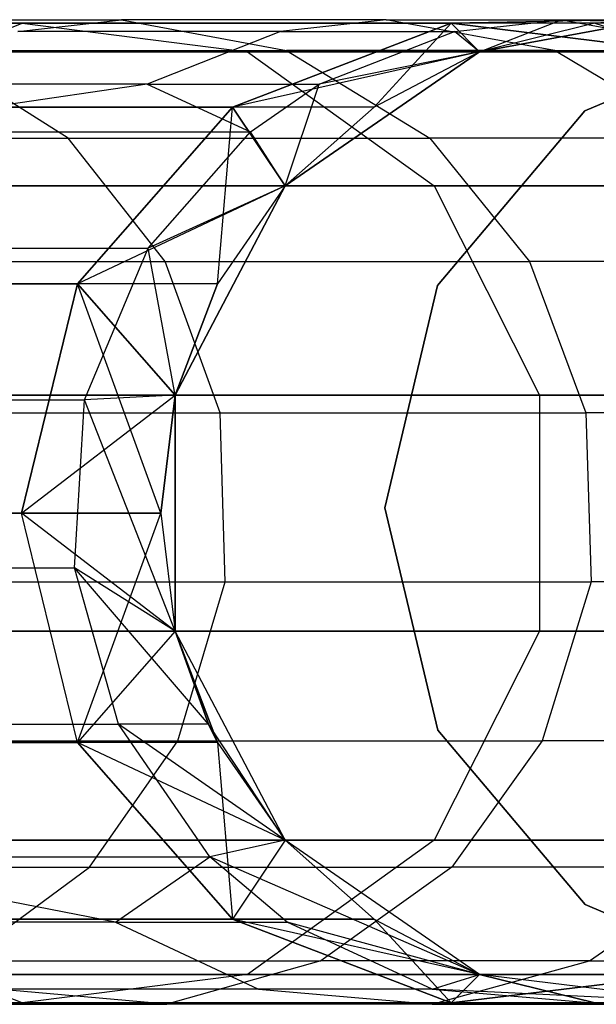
# Model space of a CAD drawing. Extents: x 0.3 to 7.1, y -3.38 to 3.38.
# Tile 350 of 394: x 6.87 to 6.98, y -0.1 to 0.1. Entities that reach past the tile are written whole.
import ezdxf

# ---------------------------------------------------------------- set-up
doc = ezdxf.new("R2010")
doc.units = 0
doc.header["$LTSCALE"] = 2.54
doc.layers.get('0').update_dxf_attribs({"linetype": 'CONTINUOUS'})

# ---------------------------------------------------------------- blocks, each defined once
blk = doc.blocks.new('SINGLES_B_BB_STL')
at = {"color": 0}
for p, q in [((6.81671, 0.1, 40.0726), (6.8883, 0.1, 39.85733)), ((6.81671, 0.1, 40.0726), (6.8883, 0.1, 39.85733)), ((6.86731, 0.09759, 39.85129), (6.8883, 0.1, 39.85733)), ((6.86731, 0.09759, 39.85129), (6.8883, 0.1, 39.85733)), ((6.94194, 0.1, 39.63716), (6.8883, 0.1, 39.85733)), ((6.8883, 0.1, 39.85733), (6.92174, 0.09375, 39.86695)), ((6.94194, 0.1, 39.63716), (6.8883, 0.1, 39.85733)), ((6.8883, 0.1, 39.85733), (6.92174, 0.09375, 39.86695)), ((6.94194, 0.1, 39.63716), (6.92053, 0.09759, 39.63286)), ((6.94194, 0.1, 39.63716), (6.92053, 0.09759, 39.63286)), ((6.97605, 0.09375, 39.64402), (6.94194, 0.1, 39.63716)), ((6.94194, 0.1, 39.63716), (6.97746, 0.1, 39.41335)), ((6.97605, 0.09375, 39.64402), (6.94194, 0.1, 39.63716)), ((6.94194, 0.1, 39.63716), (6.97746, 0.1, 39.41335)), ((6.9963, 0.1, 11.29242), (6.95509, 0.09927, 11.70442)), ((6.9963, 0.1, 11.29242), (6.95509, 0.09927, 11.70442)), ((6.95576, 0.09759, 39.41081), (6.97746, 0.1, 39.41335)), ((6.95576, 0.09759, 39.41081), (6.97746, 0.1, 39.41335)), ((6.96084, 0.0935, 1.7), (6.9963, 0.1, 1.7)), ((6.9963, 0.1, 16.96885), (6.96084, 0.0935, 39.09119)), ((6.96084, 0.0935, 39.09119), (6.9963, 0.1, 39.09119)), ((6.9963, 0.1, 16.96885), (6.96084, 0.0935, 39.09119)), ((6.9963, 0.1, 1.7), (6.96084, 0.0935, 11.29242)), ((6.9963, 0.1, 1.7), (6.96084, 0.0935, 11.29242)), ((6.96084, 0.0935, 1.7), (6.9963, 0.1, 1.7)), ((6.96084, 0.0935, 39.09119), (6.9963, 0.1, 39.09119)), ((6.96084, 0.0935, 39.09119), (6.97746, 0.1, 39.41335)), ((6.96084, 0.0935, 39.09119), (6.97746, 0.1, 39.41335)), ((6.97746, 0.1, 39.41335), (6.9963, 0.1, 39.09119)), ((6.97746, 0.1, 39.41335), (6.9963, 0.1, 39.09119)), ((6.97746, 0.1, 39.41335), (7.00835, 0.09927, 39.09119)), ((6.97746, 0.1, 39.41335), (7.00835, 0.09927, 39.09119)), ((6.97746, 0.1, 39.41335), (7.01202, 0.09375, 39.41739)), ((6.97746, 0.1, 39.41335), (7.01202, 0.09375, 39.41739)), ((6.9963, 0.1, 16.96885), (6.98424, 0.09927, 16.96885)), ((6.9963, 0.1, 16.96885), (6.98424, 0.09927, 16.96885)), ((6.9963, 0.1, 11.29242), (6.98424, 0.09927, 11.29242)), ((6.9963, 0.1, 11.29242), (6.98424, 0.09927, 11.29242)), ((6.9963, 0.1, 1.7), (6.98424, 0.09927, 11.29242)), ((6.9963, 0.1, 1.7), (6.98424, 0.09927, 11.29242)), ((6.8682, 0.09927, 16.15306), (6.72532, 0.09927, 15.76553)), ((6.8682, 0.09927, 16.15306), (6.72532, 0.09927, 15.76553)), ((6.72532, 0.09927, 12.49574), (6.8682, 0.09927, 12.10821)), ((6.72532, 0.09927, 12.49574), (6.8682, 0.09927, 12.10821)), ((6.82522, 0.0823, 16.16554), (6.8682, 0.09927, 16.15306)), ((6.82522, 0.0823, 16.16554), (6.8682, 0.09927, 16.15306)), ((6.82522, 0.0823, 12.09573), (6.8682, 0.09927, 12.10821)), ((6.82522, 0.0823, 12.09573), (6.8682, 0.09927, 12.10821)), ((6.8682, 0.09927, 16.15306), (6.91383, 0.0935, 16.13981)), ((6.95509, 0.09927, 16.55685), (6.8682, 0.09927, 16.15306)), ((6.95509, 0.09927, 16.55685), (6.8682, 0.09927, 16.15306)), ((6.8682, 0.09927, 16.15306), (6.91383, 0.0935, 16.13981)), ((6.8682, 0.09927, 12.10821), (6.95509, 0.09927, 11.70442)), ((6.8682, 0.09927, 12.10821), (6.95509, 0.09927, 11.70442)), ((6.8682, 0.09927, 12.10821), (6.91383, 0.0935, 12.12146)), ((6.8682, 0.09927, 12.10821), (6.91383, 0.0935, 12.12146)), ((6.95509, 0.09927, 16.55685), (6.91078, 0.0823, 16.56315)), ((6.95509, 0.09927, 16.55685), (6.91078, 0.0823, 16.56315)), ((6.91078, 0.0823, 11.69812), (6.95509, 0.09927, 11.70442)), ((6.91078, 0.0823, 11.69812), (6.95509, 0.09927, 11.70442)), ((6.93949, 0.0823, 16.96885), (6.95509, 0.09927, 16.55685)), ((6.93949, 0.0823, 16.96885), (6.95509, 0.09927, 16.55685)), ((6.96084, 0.0935, 16.96885), (6.95509, 0.09927, 16.55685)), ((6.96084, 0.0935, 16.96885), (6.95509, 0.09927, 16.55685)), ((6.98424, 0.09927, 16.96885), (6.95509, 0.09927, 16.55685)), ((6.98424, 0.09927, 16.96885), (6.95509, 0.09927, 16.55685)), ((7.00213, 0.0935, 16.55016), (6.95509, 0.09927, 16.55685)), ((7.00213, 0.0935, 16.55016), (6.95509, 0.09927, 16.55685)), ((6.95509, 0.09927, 11.70442), (6.96084, 0.0935, 11.29242)), ((6.95509, 0.09927, 11.70442), (7.00213, 0.0935, 11.71111)), ((6.98424, 0.09927, 11.29242), (6.95509, 0.09927, 11.70442)), ((6.98424, 0.09927, 11.29242), (6.95509, 0.09927, 11.70442)), ((6.95509, 0.09927, 11.70442), (6.96084, 0.0935, 11.29242)), ((6.95509, 0.09927, 11.70442), (7.00213, 0.0935, 11.71111)), ((6.98424, 0.09927, 16.96885), (6.96084, 0.0935, 39.09119)), ((6.98424, 0.09927, 16.96885), (6.96084, 0.0935, 39.09119)), ((6.98424, 0.09927, 16.96885), (6.96084, 0.0935, 16.96885)), ((6.98424, 0.09927, 16.96885), (6.96084, 0.0935, 16.96885)), ((6.98424, 0.09927, 11.29242), (6.96084, 0.0935, 11.29242)), ((6.98424, 0.09927, 11.29242), (6.96084, 0.0935, 11.29242)), ((6.9822, 0.08155, 1.9), (7.02481, 0.0997, 1.9)), ((7.02481, 0.0997, 1.7), (6.9822, 0.08155, 1.7)), ((7.02481, 0.0997, 1.7), (6.9822, 0.08155, 1.7)), ((6.9822, 0.08155, 1.9), (7.02481, 0.0997, 1.9)), ((6.98424, 0.09927, 16.96885), (7.00213, 0.0935, 16.55016)), ((6.98424, 0.09927, 16.96885), (7.00213, 0.0935, 16.55016)), ((7.00835, 0.09927, 1.7), (6.98424, 0.09927, 11.29242)), ((7.00835, 0.09927, 1.7), (6.98424, 0.09927, 11.29242)), ((6.92053, 0.09759, 39.63286), (6.86731, 0.09759, 39.85129)), ((6.92053, 0.09759, 39.63286), (6.86731, 0.09759, 39.85129)), ((6.92053, 0.09759, 39.63286), (6.89347, 0.08692, 39.62742)), ((6.92053, 0.09759, 39.63286), (6.89347, 0.08692, 39.62742)), ((6.92053, 0.09759, 39.63286), (6.95576, 0.09759, 39.41081)), ((6.92053, 0.09759, 39.63286), (6.95576, 0.09759, 39.41081)), ((6.92835, 0.08692, 39.4076), (6.95576, 0.09759, 39.41081)), ((6.92835, 0.08692, 39.4076), (6.95576, 0.09759, 39.41081)), ((6.96084, 0.0935, 39.09119), (6.95576, 0.09759, 39.41081)), ((6.96084, 0.0935, 39.09119), (6.95576, 0.09759, 39.41081)), ((6.91383, 0.0935, 16.13981), (6.76863, 0.0935, 15.74599)), ((6.91383, 0.0935, 16.13981), (6.76863, 0.0935, 15.74599)), ((6.76863, 0.0935, 12.51528), (6.91383, 0.0935, 12.12146)), ((6.76863, 0.0935, 12.51528), (6.91383, 0.0935, 12.12146)), ((6.87749, 0.076, 40.09562), (6.84925, 0.09375, 40.08492)), ((6.84925, 0.09375, 40.08492), (6.92174, 0.09375, 39.86695)), ((6.87749, 0.076, 40.09562), (6.84925, 0.09375, 40.08492)), ((6.84925, 0.09375, 40.08492), (6.92174, 0.09375, 39.86695)), ((6.96084, 0.0935, 11.29242), (6.91078, 0.0823, 11.69812)), ((6.96084, 0.0935, 11.29242), (6.91078, 0.0823, 11.69812)), ((6.91383, 0.0935, 16.13981), (6.95166, 0.06631, 16.12883)), ((7.00213, 0.0935, 16.55016), (6.91383, 0.0935, 16.13981)), ((7.00213, 0.0935, 16.55016), (6.91383, 0.0935, 16.13981)), ((6.91383, 0.0935, 16.13981), (6.95166, 0.06631, 16.12883)), ((6.91383, 0.0935, 12.12146), (7.00213, 0.0935, 11.71111)), ((6.91383, 0.0935, 12.12146), (7.00213, 0.0935, 11.71111)), ((6.91383, 0.0935, 12.12146), (6.95166, 0.06631, 12.13244)), ((6.91383, 0.0935, 12.12146), (6.95166, 0.06631, 12.13244)), ((6.92145, 0.06631, 1.7), (6.96084, 0.0935, 1.7)), ((6.96084, 0.0935, 16.96885), (6.92145, 0.06631, 39.09119)), ((6.92145, 0.06631, 39.09119), (6.96084, 0.0935, 39.09119)), ((6.96084, 0.0935, 16.96885), (6.92145, 0.06631, 39.09119)), ((6.92145, 0.06631, 1.7), (6.96084, 0.0935, 1.7)), ((6.92145, 0.06631, 39.09119), (6.96084, 0.0935, 39.09119)), ((6.97605, 0.09375, 39.64402), (6.92174, 0.09375, 39.86695)), ((6.92174, 0.09375, 39.86695), (6.95077, 0.076, 39.8753)), ((6.97605, 0.09375, 39.64402), (6.92174, 0.09375, 39.86695)), ((6.92174, 0.09375, 39.86695), (6.95077, 0.076, 39.8753)), ((6.96084, 0.0935, 39.09119), (6.92835, 0.08692, 39.4076)), ((6.96084, 0.0935, 39.09119), (6.92835, 0.08692, 39.4076)), ((6.96084, 0.0935, 16.96885), (6.93949, 0.0823, 16.96885)), ((6.96084, 0.0935, 16.96885), (6.93949, 0.0823, 16.96885)), ((6.96084, 0.0935, 11.29242), (6.93949, 0.0823, 11.29242)), ((6.96084, 0.0935, 1.7), (6.93949, 0.0823, 11.29242)), ((6.96084, 0.0935, 11.29242), (6.93949, 0.0823, 11.29242)), ((6.96084, 0.0935, 1.7), (6.93949, 0.0823, 11.29242)), ((6.96084, 0.0935, 16.96885), (6.96084, 0.0935, 39.09119)), ((6.96084, 0.0935, 16.96885), (6.96084, 0.0935, 39.09119)), ((6.96084, 0.0935, 1.7), (6.96084, 0.0935, 11.29242)), ((6.96084, 0.0935, 1.7), (6.96084, 0.0935, 11.29242)), ((7.00566, 0.076, 39.64996), (6.97605, 0.09375, 39.64402)), ((6.97605, 0.09375, 39.64402), (7.01202, 0.09375, 39.41739)), ((7.00566, 0.076, 39.64996), (6.97605, 0.09375, 39.64402)), ((6.97605, 0.09375, 39.64402), (7.01202, 0.09375, 39.41739)), ((6.89347, 0.08692, 39.62742), (6.82731, 0.07728, 39.83979)), ((6.89347, 0.08692, 39.62742), (6.82731, 0.07728, 39.83979)), ((6.89347, 0.08692, 39.62742), (6.84079, 0.08692, 39.84367)), ((6.89347, 0.08692, 39.62742), (6.84079, 0.08692, 39.84367)), ((6.89347, 0.08692, 39.62742), (6.91442, 0.07728, 39.40597)), ((6.89347, 0.08692, 39.62742), (6.91442, 0.07728, 39.40597)), ((6.89347, 0.08692, 39.62742), (6.92835, 0.08692, 39.4076)), ((6.89347, 0.08692, 39.62742), (6.92835, 0.08692, 39.4076)), ((6.91442, 0.07728, 39.40597), (6.92835, 0.08692, 39.4076)), ((6.91442, 0.07728, 39.40597), (6.92835, 0.08692, 39.4076)), ((6.92145, 0.06631, 39.09119), (6.92835, 0.08692, 39.4076)), ((6.92145, 0.06631, 39.09119), (6.92835, 0.08692, 39.4076)), ((6.91078, 0.0823, 16.56315), (6.82522, 0.0823, 16.16554)), ((6.91078, 0.0823, 16.56315), (6.82522, 0.0823, 16.16554)), ((6.82522, 0.0823, 12.09573), (6.91078, 0.0823, 11.69812)), ((6.82522, 0.0823, 12.09573), (6.91078, 0.0823, 11.69812)), ((6.91078, 0.0823, 16.56315), (6.87936, 0.04647, 16.56762)), ((6.91078, 0.0823, 16.56315), (6.87936, 0.04647, 16.56762)), ((6.87936, 0.04647, 11.69365), (6.91078, 0.0823, 11.69812)), ((6.87936, 0.04647, 11.69365), (6.91078, 0.0823, 11.69812)), ((6.90775, 0.04647, 16.96885), (6.91078, 0.0823, 16.56315)), ((6.90775, 0.04647, 16.96885), (6.91078, 0.0823, 16.56315)), ((6.92145, 0.06631, 16.96885), (6.91078, 0.0823, 16.56315)), ((6.92145, 0.06631, 16.96885), (6.91078, 0.0823, 16.56315)), ((6.93949, 0.0823, 16.96885), (6.91078, 0.0823, 16.56315)), ((6.93949, 0.0823, 16.96885), (6.91078, 0.0823, 16.56315)), ((6.91078, 0.0823, 11.69812), (6.92145, 0.06631, 11.29242)), ((6.93949, 0.0823, 11.29242), (6.91078, 0.0823, 11.69812)), ((6.93949, 0.0823, 11.29242), (6.91078, 0.0823, 11.69812)), ((6.91078, 0.0823, 11.69812), (6.92145, 0.06631, 11.29242)), ((6.93949, 0.0823, 16.96885), (6.92145, 0.06631, 39.09119)), ((6.93949, 0.0823, 16.96885), (6.92145, 0.06631, 39.09119)), ((6.93949, 0.0823, 16.96885), (6.92145, 0.06631, 16.96885)), ((6.93949, 0.0823, 16.96885), (6.92145, 0.06631, 16.96885)), ((6.93949, 0.0823, 11.29242), (6.92145, 0.06631, 11.29242)), ((6.92145, 0.06631, 1.7), (6.93949, 0.0823, 11.29242)), ((6.92145, 0.06631, 1.7), (6.93949, 0.0823, 11.29242)), ((6.93949, 0.0823, 11.29242), (6.92145, 0.06631, 11.29242)), ((6.95234, 0.04615, 1.9), (6.9822, 0.08155, 1.9)), ((6.9822, 0.08155, 1.7), (6.95234, 0.04615, 1.7)), ((6.9822, 0.08155, 1.7), (6.95234, 0.04615, 1.7)), ((6.95234, 0.04615, 1.9), (6.9822, 0.08155, 1.9)), ((6.9822, 0.08155, 1.7), (6.9822, 0.08155, 1.9)), ((6.9822, 0.08155, 1.7), (6.9822, 0.08155, 1.9)), ((6.78643, 0.076, 40.30919), (6.87749, 0.076, 40.09562)), ((6.78643, 0.076, 40.30919), (6.87749, 0.076, 40.09562)), ((6.82731, 0.07728, 39.83979), (6.91442, 0.07728, 39.40597)), ((6.82731, 0.07728, 39.83979), (6.91442, 0.07728, 39.40597)), ((6.89717, 0.05097, 40.10307), (6.87749, 0.076, 40.09562)), ((6.87749, 0.076, 40.09562), (6.95077, 0.076, 39.8753)), ((6.89717, 0.05097, 40.10307), (6.87749, 0.076, 40.09562)), ((6.87749, 0.076, 40.09562), (6.95077, 0.076, 39.8753)), ((6.89367, 0.05369, 39.40354), (6.91442, 0.07728, 39.40597)), ((6.89367, 0.05369, 39.40354), (6.91442, 0.07728, 39.40597)), ((6.92145, 0.06631, 39.09119), (6.91442, 0.07728, 39.40597)), ((6.92145, 0.06631, 39.09119), (6.91442, 0.07728, 39.40597)), ((7.00566, 0.076, 39.64996), (6.95077, 0.076, 39.8753)), ((6.95077, 0.076, 39.8753), (6.97099, 0.05097, 39.88112)), ((7.00566, 0.076, 39.64996), (6.95077, 0.076, 39.8753)), ((6.95077, 0.076, 39.8753), (6.97099, 0.05097, 39.88112)), ((6.95166, 0.06631, 16.12883), (6.80453, 0.06631, 15.72978)), ((6.95166, 0.06631, 16.12883), (6.80453, 0.06631, 15.72978)), ((6.80453, 0.06631, 12.53148), (6.95166, 0.06631, 12.13244)), ((6.80453, 0.06631, 12.53148), (6.95166, 0.06631, 12.13244)), ((6.92145, 0.06631, 11.29242), (6.87936, 0.04647, 11.69365)), ((6.92145, 0.06631, 11.29242), (6.87936, 0.04647, 11.69365)), ((6.92145, 0.06631, 39.09119), (6.89367, 0.05369, 39.40354)), ((6.92145, 0.06631, 39.09119), (6.89367, 0.05369, 39.40354)), ((6.8992, 0.02393, 1.7), (6.92145, 0.06631, 1.7)), ((6.92145, 0.06631, 16.96885), (6.8992, 0.02393, 39.09119)), ((6.8992, 0.02393, 39.09119), (6.92145, 0.06631, 39.09119)), ((6.92145, 0.06631, 16.96885), (6.8992, 0.02393, 39.09119)), ((6.8992, 0.02393, 1.7), (6.92145, 0.06631, 1.7)), ((6.8992, 0.02393, 39.09119), (6.92145, 0.06631, 39.09119)), ((6.92145, 0.06631, 16.96885), (6.90775, 0.04647, 16.96885)), ((6.92145, 0.06631, 16.96885), (6.90775, 0.04647, 16.96885)), ((6.92145, 0.06631, 11.29242), (6.90775, 0.04647, 11.29242)), ((6.92145, 0.06631, 1.7), (6.90775, 0.04647, 11.29242)), ((6.92145, 0.06631, 11.29242), (6.90775, 0.04647, 11.29242)), ((6.92145, 0.06631, 1.7), (6.90775, 0.04647, 11.29242)), ((6.92145, 0.06631, 16.96885), (6.92145, 0.06631, 39.09119)), ((6.92145, 0.06631, 16.96885), (6.92145, 0.06631, 39.09119)), ((6.92145, 0.06631, 1.7), (6.92145, 0.06631, 11.29242)), ((6.92145, 0.06631, 1.7), (6.92145, 0.06631, 11.29242)), ((6.95166, 0.06631, 16.12883), (6.97302, 0.02393, 16.12262)), ((7.04113, 0.06631, 16.54461), (6.95166, 0.06631, 16.12883)), ((7.04113, 0.06631, 16.54461), (6.95166, 0.06631, 16.12883)), ((6.95166, 0.06631, 16.12883), (6.97302, 0.02393, 16.12262)), ((6.95166, 0.06631, 12.13244), (7.04113, 0.06631, 11.71666)), ((6.95166, 0.06631, 12.13244), (7.04113, 0.06631, 11.71666)), ((6.95166, 0.06631, 12.13244), (6.97302, 0.02393, 12.13865)), ((6.95166, 0.06631, 12.13244), (6.97302, 0.02393, 12.13865)), ((6.80723, 0.05369, 39.83401), (6.89367, 0.05369, 39.40354)), ((6.80723, 0.05369, 39.83401), (6.89367, 0.05369, 39.40354)), ((6.8808, 0.02299, 39.40204), (6.89367, 0.05369, 39.40354)), ((6.8808, 0.02299, 39.40204), (6.89367, 0.05369, 39.40354)), ((6.8992, 0.02393, 39.09119), (6.89367, 0.05369, 39.40354)), ((6.8992, 0.02393, 39.09119), (6.89367, 0.05369, 39.40354)), ((6.80543, 0.05097, 40.31823), (6.89717, 0.05097, 40.10307)), ((6.80543, 0.05097, 40.31823), (6.89717, 0.05097, 40.10307)), ((6.90828, 0.02032, 40.10727), (6.89717, 0.05097, 40.10307)), ((6.89717, 0.05097, 40.10307), (6.97099, 0.05097, 39.88112)), ((6.90828, 0.02032, 40.10727), (6.89717, 0.05097, 40.10307)), ((6.89717, 0.05097, 40.10307), (6.97099, 0.05097, 39.88112)), ((7.02629, 0.05097, 39.65411), (6.97099, 0.05097, 39.88112)), ((6.97099, 0.05097, 39.88112), (6.9824, 0.02032, 39.8844)), ((7.02629, 0.05097, 39.65411), (6.97099, 0.05097, 39.88112)), ((6.97099, 0.05097, 39.88112), (6.9824, 0.02032, 39.8844)), ((6.87936, 0.04647, 16.56762), (6.79474, 0.04647, 16.17439)), ((6.87936, 0.04647, 16.56762), (6.79474, 0.04647, 16.17439)), ((6.79474, 0.04647, 12.08688), (6.87936, 0.04647, 11.69365)), ((6.79474, 0.04647, 12.08688), (6.87936, 0.04647, 11.69365)), ((6.87936, 0.04647, 16.56762), (6.86802, 0, 16.56923)), ((6.87936, 0.04647, 16.56762), (6.86802, 0, 16.56923)), ((6.86802, 0, 11.69203), (6.87936, 0.04647, 11.69365)), ((6.86802, 0, 11.69203), (6.87936, 0.04647, 11.69365)), ((6.8963, 0, 16.96885), (6.87936, 0.04647, 16.56762)), ((6.8992, 0.02393, 16.96885), (6.87936, 0.04647, 16.56762)), ((6.8963, 0, 16.96885), (6.87936, 0.04647, 16.56762)), ((6.8992, 0.02393, 16.96885), (6.87936, 0.04647, 16.56762)), ((6.90775, 0.04647, 16.96885), (6.87936, 0.04647, 16.56762)), ((6.90775, 0.04647, 16.96885), (6.87936, 0.04647, 16.56762)), ((6.87936, 0.04647, 11.69365), (6.8992, 0.02393, 11.29242)), ((6.90775, 0.04647, 11.29242), (6.87936, 0.04647, 11.69365)), ((6.90775, 0.04647, 11.29242), (6.87936, 0.04647, 11.69365)), ((6.87936, 0.04647, 11.69365), (6.8992, 0.02393, 11.29242)), ((6.90775, 0.04647, 16.96885), (6.8992, 0.02393, 39.09119)), ((6.90775, 0.04647, 16.96885), (6.8992, 0.02393, 39.09119)), ((6.90775, 0.04647, 16.96885), (6.8992, 0.02393, 16.96885)), ((6.90775, 0.04647, 16.96885), (6.8992, 0.02393, 16.96885)), ((6.90775, 0.04647, 11.29242), (6.8992, 0.02393, 11.29242)), ((6.8992, 0.02393, 1.7), (6.90775, 0.04647, 11.29242)), ((6.8992, 0.02393, 1.7), (6.90775, 0.04647, 11.29242)), ((6.90775, 0.04647, 11.29242), (6.8992, 0.02393, 11.29242)), ((6.94163, 0.00109, 1.9), (6.95234, 0.04615, 1.9)), ((6.95234, 0.04615, 1.7), (6.94163, 0.00109, 1.7)), ((6.95234, 0.04615, 1.7), (6.94163, 0.00109, 1.7)), ((6.94163, 0.00109, 1.9), (6.95234, 0.04615, 1.9)), ((6.95234, 0.04615, 1.7), (6.95234, 0.04615, 1.9)), ((6.95234, 0.04615, 1.7), (6.95234, 0.04615, 1.9)), ((6.79477, 0.02299, 39.83043), (6.8808, 0.02299, 39.40204)), ((6.79477, 0.02299, 39.83043), (6.8808, 0.02299, 39.40204)), ((6.97302, 0.02393, 16.12262), (6.8248, 0.02393, 15.72064)), ((6.97302, 0.02393, 16.12262), (6.8248, 0.02393, 15.72064)), ((6.8248, 0.02393, 12.54063), (6.97302, 0.02393, 12.13865)), ((6.8248, 0.02393, 12.54063), (6.97302, 0.02393, 12.13865)), ((6.86802, 0, 11.69203), (6.8992, 0.02393, 11.29242)), ((6.86802, 0, 11.69203), (6.8992, 0.02393, 11.29242)), ((6.87875, -0.01112, 39.4018), (6.8808, 0.02299, 39.40204)), ((6.87875, -0.01112, 39.4018), (6.8808, 0.02299, 39.40204)), ((6.8992, 0.02393, 39.09119), (6.8808, 0.02299, 39.40204)), ((6.8992, 0.02393, 39.09119), (6.8808, 0.02299, 39.40204)), ((6.8992, -0.02393, 39.09119), (6.8808, 0.02299, 39.40204)), ((6.8992, -0.02393, 39.09119), (6.8808, 0.02299, 39.40204)), ((6.8992, 0.02393, 16.96885), (6.8963, 0, 16.96885)), ((6.8992, 0.02393, 16.96885), (6.8963, 0, 16.96885)), ((6.8992, 0.02393, 11.29242), (6.8963, 0, 11.29242)), ((6.8963, 0, 11.29242), (6.8992, 0.02393, 1.7)), ((6.8963, 0, 11.29242), (6.8992, 0.02393, 1.7)), ((6.8992, 0.02393, 11.29242), (6.8963, 0, 11.29242)), ((6.8992, -0.02393, 1.7), (6.8992, 0.02393, 1.7)), ((6.8992, 0.02393, 16.96885), (6.8992, 0.02393, 39.09119)), ((6.8992, 0.02393, 16.96885), (6.8992, 0.02393, 39.09119)), ((6.8992, 0.02393, 16.96885), (6.8992, -0.02393, 39.09119)), ((6.8992, -0.02393, 39.09119), (6.8992, 0.02393, 39.09119)), ((6.8992, 0.02393, 16.96885), (6.8992, -0.02393, 39.09119)), ((6.8992, 0.02393, 1.7), (6.8992, 0.02393, 11.29242)), ((6.8992, -0.02393, 11.29242), (6.8992, 0.02393, 1.7)), ((6.8992, -0.02393, 1.7), (6.8992, 0.02393, 1.7)), ((6.8992, -0.02393, 11.29242), (6.8992, 0.02393, 1.7)), ((6.8992, 0.02393, 1.7), (6.8992, 0.02393, 11.29242)), ((6.8992, -0.02393, 39.09119), (6.8992, 0.02393, 39.09119)), ((6.97302, 0.02393, 16.12262), (6.97302, -0.02393, 16.12262)), ((7.06315, 0.02393, 16.54148), (6.97302, 0.02393, 16.12262)), ((7.06315, 0.02393, 16.54148), (6.97302, 0.02393, 16.12262)), ((6.97302, 0.02393, 16.12262), (6.97302, -0.02393, 16.12262)), ((6.97302, 0.02393, 12.13865), (7.06315, 0.02393, 11.71979)), ((6.97302, 0.02393, 12.13865), (7.06315, 0.02393, 11.71979)), ((6.97302, 0.02393, 12.13865), (6.97302, -0.02393, 12.13865)), ((6.97302, 0.02393, 12.13865), (6.97302, -0.02393, 12.13865)), ((6.81615, 0.02032, 40.32333), (6.90828, 0.02032, 40.10727)), ((6.81615, 0.02032, 40.32333), (6.90828, 0.02032, 40.10727)), ((6.90932, -0.0139, 40.10767), (6.90828, 0.02032, 40.10727)), ((6.90828, 0.02032, 40.10727), (6.9824, 0.02032, 39.8844)), ((6.90932, -0.0139, 40.10767), (6.90828, 0.02032, 40.10727)), ((6.90828, 0.02032, 40.10727), (6.9824, 0.02032, 39.8844)), ((7.03793, 0.02032, 39.65645), (6.9824, 0.02032, 39.8844)), ((6.9824, 0.02032, 39.8844), (6.98347, -0.0139, 39.8847)), ((7.03793, 0.02032, 39.65645), (6.9824, 0.02032, 39.8844)), ((6.9824, 0.02032, 39.8844), (6.98347, -0.0139, 39.8847)), ((6.95237, -0.04396, 1.9), (6.94163, 0.00109, 1.9)), ((6.94163, 0.00109, 1.7), (6.95237, -0.04396, 1.7)), ((6.94163, 0.00109, 1.7), (6.95237, -0.04396, 1.7)), ((6.94163, 0.00109, 1.7), (6.94163, 0.00109, 1.9)), ((6.95237, -0.04396, 1.9), (6.94163, 0.00109, 1.9)), ((6.94163, 0.00109, 1.7), (6.94163, 0.00109, 1.9)), ((6.78374, 0, 16.17758), (6.86802, 0, 16.56923)), ((6.78374, 0, 16.17758), (6.86802, 0, 16.56923)), ((6.86802, 0, 11.69203), (6.78374, 0, 12.08369)), ((6.86802, 0, 11.69203), (6.78374, 0, 12.08369)), ((6.86802, 0, 16.56923), (6.8963, 0, 16.96885)), ((6.87936, -0.04647, 16.56762), (6.86802, 0, 16.56923)), ((6.87936, -0.04647, 16.56762), (6.86802, 0, 16.56923)), ((6.8992, -0.02393, 16.96885), (6.86802, 0, 16.56923)), ((6.8992, -0.02393, 16.96885), (6.86802, 0, 16.56923)), ((6.86802, 0, 16.56923), (6.8963, 0, 16.96885)), ((6.8963, 0, 11.29242), (6.86802, 0, 11.69203)), ((6.87936, -0.04647, 11.69365), (6.86802, 0, 11.69203)), ((6.8963, 0, 11.29242), (6.86802, 0, 11.69203)), ((6.87936, -0.04647, 11.69365), (6.86802, 0, 11.69203)), ((6.87936, -0.04647, 11.69365), (6.8963, 0, 11.29242)), ((6.87936, -0.04647, 11.69365), (6.8963, 0, 11.29242)), ((6.8963, 0, 16.96885), (6.8992, -0.02393, 39.09119)), ((6.8963, 0, 16.96885), (6.8992, -0.02393, 39.09119)), ((6.8963, 0, 16.96885), (6.8992, -0.02393, 16.96885)), ((6.8963, 0, 16.96885), (6.8992, -0.02393, 16.96885)), ((6.8963, 0, 11.29242), (6.8992, -0.02393, 11.29242)), ((6.8963, 0, 11.29242), (6.8992, -0.02393, 11.29242)), ((6.79279, -0.01112, 39.82986), (6.87875, -0.01112, 39.4018)), ((6.79279, -0.01112, 39.82986), (6.87875, -0.01112, 39.4018)), ((6.8992, -0.02393, 39.09119), (6.87875, -0.01112, 39.4018)), ((6.8992, -0.02393, 39.09119), (6.87875, -0.01112, 39.4018)), ((6.9059, -0.04276, 39.09119), (6.87875, -0.01112, 39.4018)), ((6.9059, -0.04276, 39.09119), (6.87875, -0.01112, 39.4018)), ((6.88767, -0.04276, 39.40284), (6.87875, -0.01112, 39.4018)), ((6.88767, -0.04276, 39.40284), (6.87875, -0.01112, 39.4018)), ((6.81716, -0.0139, 40.32381), (6.90932, -0.0139, 40.10767)), ((6.81716, -0.0139, 40.32381), (6.90932, -0.0139, 40.10767)), ((6.89968, -0.04613, 40.10402), (6.90932, -0.0139, 40.10767)), ((6.89968, -0.04613, 40.10402), (6.90932, -0.0139, 40.10767)), ((6.90932, -0.0139, 40.10767), (6.98347, -0.0139, 39.8847)), ((6.90932, -0.0139, 40.10767), (6.98347, -0.0139, 39.8847)), ((6.98347, -0.0139, 39.8847), (6.97357, -0.04613, 39.88186)), ((6.98347, -0.0139, 39.8847), (6.97357, -0.04613, 39.88186)), ((7.03903, -0.0139, 39.65667), (6.98347, -0.0139, 39.8847)), ((7.03903, -0.0139, 39.65667), (6.98347, -0.0139, 39.8847)), ((6.97302, -0.02393, 16.12262), (6.8248, -0.02393, 15.72064)), ((6.97302, -0.02393, 16.12262), (6.8248, -0.02393, 15.72064)), ((6.8248, -0.02393, 12.54063), (6.97302, -0.02393, 12.13865)), ((6.8248, -0.02393, 12.54063), (6.97302, -0.02393, 12.13865)), ((6.8992, -0.02393, 16.96885), (6.87936, -0.04647, 16.56762)), ((6.8992, -0.02393, 16.96885), (6.87936, -0.04647, 16.56762)), ((6.8992, -0.02393, 11.29242), (6.87936, -0.04647, 11.69365)), ((6.8992, -0.02393, 11.29242), (6.87936, -0.04647, 11.69365)), ((6.92145, -0.06631, 1.7), (6.8992, -0.02393, 1.7)), ((6.8992, -0.02393, 16.96885), (6.8992, -0.02393, 39.09119)), ((6.8992, -0.02393, 16.96885), (6.8992, -0.02393, 39.09119)), ((6.8992, -0.02393, 16.96885), (6.9059, -0.04276, 39.09119)), ((6.9059, -0.04276, 39.09119), (6.8992, -0.02393, 39.09119)), ((6.8992, -0.02393, 16.96885), (6.9059, -0.04276, 39.09119)), ((6.8992, -0.02393, 16.96885), (6.90775, -0.04647, 16.96885)), ((6.8992, -0.02393, 16.96885), (6.90775, -0.04647, 16.96885)), ((6.8992, -0.02393, 11.29242), (6.90775, -0.04647, 11.29242)), ((6.92145, -0.06631, 1.7), (6.8992, -0.02393, 1.7)), ((6.92145, -0.06631, 11.29242), (6.8992, -0.02393, 1.7)), ((6.90775, -0.04647, 11.29242), (6.8992, -0.02393, 1.7)), ((6.92145, -0.06631, 11.29242), (6.8992, -0.02393, 1.7)), ((6.90775, -0.04647, 11.29242), (6.8992, -0.02393, 1.7)), ((6.8992, -0.02393, 11.29242), (6.90775, -0.04647, 11.29242)), ((6.8992, -0.02393, 11.29242), (6.8992, -0.02393, 1.7)), ((6.8992, -0.02393, 11.29242), (6.8992, -0.02393, 1.7)), ((6.9059, -0.04276, 39.09119), (6.8992, -0.02393, 39.09119)), ((6.97302, -0.02393, 16.12262), (6.95166, -0.06631, 16.12883)), ((6.97302, -0.02393, 16.12262), (6.95166, -0.06631, 16.12883)), ((6.97302, -0.02393, 12.13865), (6.95166, -0.06631, 12.13244)), ((6.97302, -0.02393, 12.13865), (6.95166, -0.06631, 12.13244)), ((7.06315, -0.02393, 16.54148), (6.97302, -0.02393, 16.12262)), ((7.06315, -0.02393, 16.54148), (6.97302, -0.02393, 16.12262)), ((6.97302, -0.02393, 12.13865), (7.06315, -0.02393, 11.71979)), ((6.97302, -0.02393, 12.13865), (7.06315, -0.02393, 11.71979)), ((6.80143, -0.04276, 39.83235), (6.88767, -0.04276, 39.40284)), ((6.80143, -0.04276, 39.83235), (6.88767, -0.04276, 39.40284)), ((6.9059, -0.04276, 39.09119), (6.88767, -0.04276, 39.40284)), ((6.9059, -0.04276, 39.09119), (6.88767, -0.04276, 39.40284)), ((6.92145, -0.06631, 39.09119), (6.88767, -0.04276, 39.40284)), ((6.92145, -0.06631, 39.09119), (6.88767, -0.04276, 39.40284)), ((6.90622, -0.06968, 39.40501), (6.88767, -0.04276, 39.40284)), ((6.90622, -0.06968, 39.40501), (6.88767, -0.04276, 39.40284)), ((6.90775, -0.04647, 16.96885), (6.9059, -0.04276, 39.09119)), ((6.90775, -0.04647, 16.96885), (6.9059, -0.04276, 39.09119)), ((6.92145, -0.06631, 39.09119), (6.9059, -0.04276, 39.09119)), ((6.92145, -0.06631, 39.09119), (6.9059, -0.04276, 39.09119)), ((6.98225, -0.07934, 1.9), (6.95237, -0.04396, 1.9)), ((6.95237, -0.04396, 1.7), (6.98225, -0.07934, 1.7)), ((6.95237, -0.04396, 1.7), (6.98225, -0.07934, 1.7)), ((6.95237, -0.04396, 1.7), (6.95237, -0.04396, 1.9)), ((6.98225, -0.07934, 1.9), (6.95237, -0.04396, 1.9)), ((6.95237, -0.04396, 1.7), (6.95237, -0.04396, 1.9)), ((6.87936, -0.04647, 16.56762), (6.79474, -0.04647, 16.17439)), ((6.87936, -0.04647, 16.56762), (6.79474, -0.04647, 16.17439)), ((6.79474, -0.04647, 12.08688), (6.87936, -0.04647, 11.69365)), ((6.79474, -0.04647, 12.08688), (6.87936, -0.04647, 11.69365)), ((6.80785, -0.04613, 40.31938), (6.89968, -0.04613, 40.10402)), ((6.80785, -0.04613, 40.31938), (6.89968, -0.04613, 40.10402)), ((6.91078, -0.0823, 16.56315), (6.87936, -0.04647, 16.56762)), ((6.92145, -0.06631, 16.96885), (6.87936, -0.04647, 16.56762)), ((6.91078, -0.0823, 16.56315), (6.87936, -0.04647, 16.56762)), ((6.92145, -0.06631, 16.96885), (6.87936, -0.04647, 16.56762)), ((6.90775, -0.04647, 16.96885), (6.87936, -0.04647, 16.56762)), ((6.90775, -0.04647, 16.96885), (6.87936, -0.04647, 16.56762)), ((6.87936, -0.04647, 11.69365), (6.91078, -0.0823, 11.69812)), ((6.90775, -0.04647, 11.29242), (6.87936, -0.04647, 11.69365)), ((6.90775, -0.04647, 11.29242), (6.87936, -0.04647, 11.69365)), ((6.87936, -0.04647, 11.69365), (6.91078, -0.0823, 11.69812)), ((6.88182, -0.07178, 40.09725), (6.89968, -0.04613, 40.10402)), ((6.88182, -0.07178, 40.09725), (6.89968, -0.04613, 40.10402)), ((6.89968, -0.04613, 40.10402), (6.97357, -0.04613, 39.88186)), ((6.89968, -0.04613, 40.10402), (6.97357, -0.04613, 39.88186)), ((6.90775, -0.04647, 16.96885), (6.92145, -0.06631, 39.09119)), ((6.90775, -0.04647, 16.96885), (6.92145, -0.06631, 16.96885)), ((6.90775, -0.04647, 16.96885), (6.92145, -0.06631, 39.09119)), ((6.90775, -0.04647, 16.96885), (6.92145, -0.06631, 16.96885)), ((6.90775, -0.04647, 11.29242), (6.91078, -0.0823, 11.69812)), ((6.90775, -0.04647, 11.29242), (6.91078, -0.0823, 11.69812)), ((6.90775, -0.04647, 11.29242), (6.92145, -0.06631, 11.29242)), ((6.90775, -0.04647, 11.29242), (6.92145, -0.06631, 11.29242)), ((6.97357, -0.04613, 39.88186), (6.95521, -0.07178, 39.87658)), ((6.97357, -0.04613, 39.88186), (6.95521, -0.07178, 39.87658)), ((7.02892, -0.04613, 39.65464), (6.97357, -0.04613, 39.88186)), ((7.02892, -0.04613, 39.65464), (6.97357, -0.04613, 39.88186)), ((6.95166, -0.06631, 16.12883), (6.80453, -0.06631, 15.72978)), ((6.95166, -0.06631, 16.12883), (6.80453, -0.06631, 15.72978)), ((6.80453, -0.06631, 12.53148), (6.95166, -0.06631, 12.13244)), ((6.80453, -0.06631, 12.53148), (6.95166, -0.06631, 12.13244)), ((6.92145, -0.06631, 39.09119), (6.90622, -0.06968, 39.40501)), ((6.92145, -0.06631, 39.09119), (6.90622, -0.06968, 39.40501)), ((6.92145, -0.06631, 16.96885), (6.91078, -0.0823, 16.56315)), ((6.92145, -0.06631, 16.96885), (6.91078, -0.0823, 16.56315)), ((6.92145, -0.06631, 11.29242), (6.91078, -0.0823, 11.69812)), ((6.92145, -0.06631, 11.29242), (6.91078, -0.0823, 11.69812)), ((6.95166, -0.06631, 16.12883), (6.91383, -0.0935, 16.13981)), ((6.95166, -0.06631, 16.12883), (6.91383, -0.0935, 16.13981)), ((6.95166, -0.06631, 12.13244), (6.91383, -0.0935, 12.12146)), ((6.95166, -0.06631, 12.13244), (6.91383, -0.0935, 12.12146)), ((6.96084, -0.0935, 1.7), (6.92145, -0.06631, 1.7)), ((6.92145, -0.06631, 16.96885), (6.92145, -0.06631, 39.09119)), ((6.92145, -0.06631, 16.96885), (6.92145, -0.06631, 39.09119)), ((6.92145, -0.06631, 16.96885), (6.93949, -0.0823, 16.96885)), ((6.93949, -0.0823, 16.96885), (6.92145, -0.06631, 39.09119)), ((6.93949, -0.0823, 16.96885), (6.92145, -0.06631, 39.09119)), ((6.96084, -0.0935, 39.09119), (6.92145, -0.06631, 39.09119)), ((6.92145, -0.06631, 16.96885), (6.93949, -0.0823, 16.96885)), ((6.92145, -0.06631, 11.29242), (6.93949, -0.0823, 11.29242)), ((6.92145, -0.06631, 1.7), (6.92145, -0.06631, 11.29242)), ((6.96084, -0.0935, 11.29242), (6.92145, -0.06631, 1.7)), ((6.96084, -0.0935, 1.7), (6.92145, -0.06631, 1.7)), ((6.96084, -0.0935, 11.29242), (6.92145, -0.06631, 1.7)), ((6.93949, -0.0823, 11.29242), (6.92145, -0.06631, 1.7)), ((6.93949, -0.0823, 11.29242), (6.92145, -0.06631, 1.7)), ((6.92145, -0.06631, 11.29242), (6.93949, -0.0823, 11.29242)), ((6.92145, -0.06631, 1.7), (6.92145, -0.06631, 11.29242)), ((6.96084, -0.0935, 39.09119), (6.92145, -0.06631, 39.09119)), ((7.04113, -0.06631, 16.54461), (6.95166, -0.06631, 16.12883)), ((7.04113, -0.06631, 16.54461), (6.95166, -0.06631, 16.12883)), ((6.95166, -0.06631, 12.13244), (7.04113, -0.06631, 11.71666)), ((6.95166, -0.06631, 12.13244), (7.04113, -0.06631, 11.71666)), ((6.88708, -0.08288, 39.62614), (6.81937, -0.06968, 39.83751)), ((6.81937, -0.06968, 39.83751), (6.90622, -0.06968, 39.40501)), ((6.81937, -0.06968, 39.83751), (6.90622, -0.06968, 39.40501)), ((6.88708, -0.08288, 39.62614), (6.81937, -0.06968, 39.83751)), ((6.88708, -0.08288, 39.62614), (6.90622, -0.06968, 39.40501)), ((6.88708, -0.08288, 39.62614), (6.90622, -0.06968, 39.40501)), ((6.96084, -0.0935, 39.09119), (6.90622, -0.06968, 39.40501)), ((6.96084, -0.0935, 39.09119), (6.90622, -0.06968, 39.40501)), ((6.92188, -0.08288, 39.40684), (6.90622, -0.06968, 39.40501)), ((6.92188, -0.08288, 39.40684), (6.90622, -0.06968, 39.40501)), ((6.7906, -0.07178, 40.31118), (6.88182, -0.07178, 40.09725)), ((6.7906, -0.07178, 40.31118), (6.88182, -0.07178, 40.09725)), ((6.85602, -0.09073, 40.08749), (6.88182, -0.07178, 40.09725)), ((6.85602, -0.09073, 40.08749), (6.88182, -0.07178, 40.09725)), ((6.88182, -0.07178, 40.09725), (6.95521, -0.07178, 39.87658)), ((6.88182, -0.07178, 40.09725), (6.95521, -0.07178, 39.87658)), ((6.95521, -0.07178, 39.87658), (6.9287, -0.09073, 39.86895)), ((6.95521, -0.07178, 39.87658), (6.9287, -0.09073, 39.86895)), ((7.0102, -0.07178, 39.65088), (6.95521, -0.07178, 39.87658)), ((7.0102, -0.07178, 39.65088), (6.95521, -0.07178, 39.87658)), ((6.98315, -0.09073, 39.64544), (7.0102, -0.07178, 39.65088)), ((6.98315, -0.09073, 39.64544), (7.0102, -0.07178, 39.65088)), ((7.02487, -0.09746, 1.9), (6.98225, -0.07934, 1.9)), ((6.98225, -0.07934, 1.7), (7.02487, -0.09746, 1.7)), ((6.98225, -0.07934, 1.7), (7.02487, -0.09746, 1.7)), ((6.98225, -0.07934, 1.7), (6.98225, -0.07934, 1.9)), ((7.02487, -0.09746, 1.9), (6.98225, -0.07934, 1.9)), ((6.98225, -0.07934, 1.7), (6.98225, -0.07934, 1.9)), ((6.8682, -0.09927, 16.15306), (6.82522, -0.0823, 16.16554)), ((6.91078, -0.0823, 16.56315), (6.82522, -0.0823, 16.16554)), ((6.8682, -0.09927, 16.15306), (6.82522, -0.0823, 16.16554)), ((6.91078, -0.0823, 16.56315), (6.82522, -0.0823, 16.16554)), ((6.8682, -0.09927, 12.10821), (6.82522, -0.0823, 12.09573)), ((6.82522, -0.0823, 12.09573), (6.91078, -0.0823, 11.69812)), ((6.82522, -0.0823, 12.09573), (6.91078, -0.0823, 11.69812)), ((6.8682, -0.09927, 12.10821), (6.82522, -0.0823, 12.09573)), ((6.88708, -0.08288, 39.62614), (6.83452, -0.08288, 39.84186)), ((6.88708, -0.08288, 39.62614), (6.83452, -0.08288, 39.84186)), ((6.88708, -0.08288, 39.62614), (6.91604, -0.09645, 39.63196)), ((6.88708, -0.08288, 39.62614), (6.91604, -0.09645, 39.63196)), ((6.88708, -0.08288, 39.62614), (6.92188, -0.08288, 39.40684)), ((6.88708, -0.08288, 39.62614), (6.92188, -0.08288, 39.40684)), ((6.96084, -0.0935, 16.96885), (6.91078, -0.0823, 16.56315)), ((6.91078, -0.0823, 16.56315), (6.95509, -0.09927, 16.55685)), ((6.91078, -0.0823, 16.56315), (6.95509, -0.09927, 16.55685)), ((6.93949, -0.0823, 16.96885), (6.91078, -0.0823, 16.56315)), ((6.96084, -0.0935, 16.96885), (6.91078, -0.0823, 16.56315)), ((6.93949, -0.0823, 16.96885), (6.91078, -0.0823, 16.56315)), ((6.91078, -0.0823, 11.69812), (6.93949, -0.0823, 11.29242)), ((6.95509, -0.09927, 11.70442), (6.91078, -0.0823, 11.69812)), ((6.95509, -0.09927, 11.70442), (6.91078, -0.0823, 11.69812)), ((6.91078, -0.0823, 11.69812), (6.93949, -0.0823, 11.29242)), ((6.96084, -0.0935, 39.09119), (6.92188, -0.08288, 39.40684)), ((6.95122, -0.09645, 39.41028), (6.92188, -0.08288, 39.40684)), ((6.96084, -0.0935, 39.09119), (6.92188, -0.08288, 39.40684)), ((6.95122, -0.09645, 39.41028), (6.92188, -0.08288, 39.40684)), ((6.93949, -0.0823, 16.96885), (6.96084, -0.0935, 39.09119)), ((6.93949, -0.0823, 16.96885), (6.96084, -0.0935, 16.96885)), ((6.93949, -0.0823, 16.96885), (6.96084, -0.0935, 39.09119)), ((6.93949, -0.0823, 16.96885), (6.96084, -0.0935, 16.96885)), ((6.93949, -0.0823, 11.29242), (6.95509, -0.09927, 11.70442)), ((6.93949, -0.0823, 11.29242), (6.95509, -0.09927, 11.70442)), ((6.93949, -0.0823, 11.29242), (6.96084, -0.0935, 11.29242)), ((6.93949, -0.0823, 11.29242), (6.96084, -0.0935, 11.29242)), ((6.85602, -0.09073, 40.08749), (6.9287, -0.09073, 39.86895)), ((6.85602, -0.09073, 40.08749), (6.9287, -0.09073, 39.86895)), ((6.9287, -0.09073, 39.86895), (6.89745, -0.09955, 39.85996)), ((6.9287, -0.09073, 39.86895), (6.89745, -0.09955, 39.85996)), ((6.98315, -0.09073, 39.64544), (6.9287, -0.09073, 39.86895)), ((6.98315, -0.09073, 39.64544), (6.9287, -0.09073, 39.86895)), ((6.95127, -0.09955, 39.63904), (6.98315, -0.09073, 39.64544)), ((6.95127, -0.09955, 39.63904), (6.98315, -0.09073, 39.64544)), ((6.98315, -0.09073, 39.64544), (7.01921, -0.09073, 39.41823)), ((6.98315, -0.09073, 39.64544), (7.01921, -0.09073, 39.41823)), ((6.91383, -0.0935, 16.13981), (6.76863, -0.0935, 15.74599)), ((6.91383, -0.0935, 16.13981), (6.76863, -0.0935, 15.74599)), ((6.76863, -0.0935, 12.51528), (6.91383, -0.0935, 12.12146)), ((6.76863, -0.0935, 12.51528), (6.91383, -0.0935, 12.12146)), ((6.91383, -0.0935, 16.13981), (6.8682, -0.09927, 16.15306)), ((6.91383, -0.0935, 16.13981), (6.8682, -0.09927, 16.15306)), ((6.91383, -0.0935, 12.12146), (6.8682, -0.09927, 12.10821)), ((6.91383, -0.0935, 12.12146), (6.8682, -0.09927, 12.10821)), ((7.00213, -0.0935, 16.55016), (6.91383, -0.0935, 16.13981)), ((7.00213, -0.0935, 16.55016), (6.91383, -0.0935, 16.13981)), ((6.91383, -0.0935, 12.12146), (7.00213, -0.0935, 11.71111)), ((6.91383, -0.0935, 12.12146), (7.00213, -0.0935, 11.71111)), ((6.95122, -0.09645, 39.41028), (6.96084, -0.0935, 39.09119)), ((6.95122, -0.09645, 39.41028), (6.96084, -0.0935, 39.09119)), ((6.95509, -0.09927, 16.55685), (7.00213, -0.0935, 16.55016)), ((6.96084, -0.0935, 16.96885), (6.95509, -0.09927, 16.55685)), ((6.96084, -0.0935, 16.96885), (6.95509, -0.09927, 16.55685)), ((6.95509, -0.09927, 16.55685), (7.00213, -0.0935, 16.55016)), ((7.00213, -0.0935, 11.71111), (6.95509, -0.09927, 11.70442)), ((6.96084, -0.0935, 11.29242), (6.95509, -0.09927, 11.70442)), ((6.96084, -0.0935, 11.29242), (6.95509, -0.09927, 11.70442)), ((7.00213, -0.0935, 11.71111), (6.95509, -0.09927, 11.70442)), ((7.00835, -0.09927, 1.7), (6.96084, -0.0935, 1.7)), ((6.96084, -0.0935, 16.96885), (6.96084, -0.0935, 39.09119)), ((6.96084, -0.0935, 16.96885), (6.96084, -0.0935, 39.09119)), ((6.96084, -0.0935, 16.96885), (6.98424, -0.09927, 16.96885)), ((6.98424, -0.09927, 16.96885), (6.96084, -0.0935, 39.09119)), ((6.98424, -0.09927, 16.96885), (6.96084, -0.0935, 39.09119)), ((7.00835, -0.09927, 39.09119), (6.96084, -0.0935, 39.09119)), ((6.96084, -0.0935, 16.96885), (6.98424, -0.09927, 16.96885)), ((6.98424, -0.09927, 11.29242), (6.96084, -0.0935, 1.7)), ((7.00835, -0.09927, 11.29242), (6.96084, -0.0935, 1.7)), ((6.96084, -0.0935, 11.29242), (6.98424, -0.09927, 11.29242)), ((7.00835, -0.09927, 1.7), (6.96084, -0.0935, 1.7)), ((7.00835, -0.09927, 11.29242), (6.96084, -0.0935, 1.7)), ((6.98424, -0.09927, 11.29242), (6.96084, -0.0935, 1.7)), ((6.96084, -0.0935, 11.29242), (6.98424, -0.09927, 11.29242)), ((6.96084, -0.0935, 11.29242), (6.96084, -0.0935, 1.7)), ((6.96084, -0.0935, 11.29242), (6.96084, -0.0935, 1.7)), ((7.00835, -0.09927, 39.09119), (6.96084, -0.0935, 39.09119)), ((6.91604, -0.09645, 39.63196), (6.86291, -0.09645, 39.85003)), ((6.89745, -0.09955, 39.85996), (6.86291, -0.09645, 39.85003)), ((6.91604, -0.09645, 39.63196), (6.86291, -0.09645, 39.85003)), ((6.89745, -0.09955, 39.85996), (6.86291, -0.09645, 39.85003)), ((6.91604, -0.09645, 39.63196), (6.95127, -0.09955, 39.63904)), ((6.95122, -0.09645, 39.41028), (6.91604, -0.09645, 39.63196)), ((6.91604, -0.09645, 39.63196), (6.95127, -0.09955, 39.63904)), ((6.95122, -0.09645, 39.41028), (6.91604, -0.09645, 39.63196)), ((7.00835, -0.09927, 39.09119), (6.95122, -0.09645, 39.41028)), ((6.95122, -0.09645, 39.41028), (6.98691, -0.09955, 39.41445)), ((6.95122, -0.09645, 39.41028), (6.98691, -0.09955, 39.41445)), ((7.00835, -0.09927, 39.09119), (6.95122, -0.09645, 39.41028)), ((6.8682, -0.09927, 16.15306), (6.72532, -0.09927, 15.76553)), ((6.8682, -0.09927, 16.15306), (6.72532, -0.09927, 15.76553)), ((6.72532, -0.09927, 12.49574), (6.8682, -0.09927, 12.10821)), ((6.72532, -0.09927, 12.49574), (6.8682, -0.09927, 12.10821)), ((6.82561, -0.09955, 40.07597), (6.89745, -0.09955, 39.85996)), ((6.82561, -0.09955, 40.07597), (6.89745, -0.09955, 39.85996)), ((6.95509, -0.09927, 16.55685), (6.8682, -0.09927, 16.15306)), ((6.95509, -0.09927, 16.55685), (6.8682, -0.09927, 16.15306)), ((6.8682, -0.09927, 12.10821), (6.95509, -0.09927, 11.70442)), ((6.8682, -0.09927, 12.10821), (6.95509, -0.09927, 11.70442)), ((6.95127, -0.09955, 39.63904), (6.89745, -0.09955, 39.85996)), ((6.95127, -0.09955, 39.63904), (6.89745, -0.09955, 39.85996)), ((6.95127, -0.09955, 39.63904), (6.98691, -0.09955, 39.41445)), ((6.95127, -0.09955, 39.63904), (6.98691, -0.09955, 39.41445)), ((6.98424, -0.09927, 16.96885), (6.95509, -0.09927, 16.55685)), ((7.00835, -0.09927, 16.96885), (6.95509, -0.09927, 16.55685)), ((7.00835, -0.09927, 16.96885), (6.95509, -0.09927, 16.55685)), ((6.98424, -0.09927, 16.96885), (6.95509, -0.09927, 16.55685)), ((6.95509, -0.09927, 11.70442), (7.00835, -0.09927, 11.29242)), ((6.95509, -0.09927, 11.70442), (6.98424, -0.09927, 11.29242)), ((6.95509, -0.09927, 11.70442), (7.00835, -0.09927, 11.29242)), ((6.95509, -0.09927, 11.70442), (6.98424, -0.09927, 11.29242)), ((6.98424, -0.09927, 16.96885), (7.00835, -0.09927, 39.09119)), ((6.98424, -0.09927, 16.96885), (7.00835, -0.09927, 39.09119))]:
    blk.add_line(p, q, dxfattribs=at)

msp = doc.modelspace()

# ---------------------------------------------------------------- block references
at = {"color": 0}
msp.add_blockref('SINGLES_B_BB_STL', (0, 0), dxfattribs=at)

doc.saveas('drawing.dxf')
